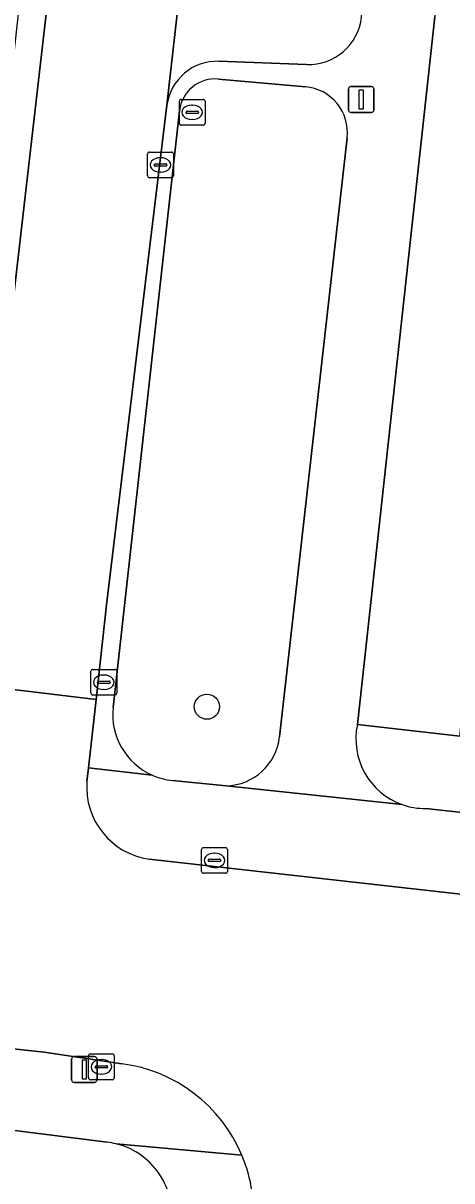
# Model space of a CAD drawing. Extents: x 161928 to 163071, y 386474 to 387428.
# Drawn here: x 162373.15 to 162389.79, y 386954.8 to 386999.76 of the extents above; entities that cross this region are included whole.
import ezdxf

# ---------------------------------------------------------------- set-up
doc = ezdxf.new("R2010")
doc.units = 0
for name, color, linetype in [('IMGEO_Boom', 7, 'Continuous'), ('IMGEO_Erf', 7, 'Continuous'), ('IMGEO_Groenvoorziening', 7, 'Continuous'), ('IMGEO_Kolk', 7, 'Continuous'), ('IMGEO_Lichtmast', 7, 'Continuous'), ('IMGEO_Parkeervlak_open', 7, 'Continuous'), ('IMGEO_Rijbaan_lokaal_open', 7, 'Continuous'), ('IMGEO_Rioolput', 7, 'Continuous'), ('IMGEO_Voetpad_open', 7, 'Continuous')]:
    doc.layers.add(name, color=color, linetype=linetype)

msp = doc.modelspace()

# ---------------------------------------------------------------- linework, layer by layer
at = {"layer": 'IMGEO_Boom'}
msp.add_circle((162380.28, 386973.215), 0.489, dxfattribs=at)
at = {"layer": 'IMGEO_Erf'}
msp.add_lwpolyline([(162393.654, 387041.418), (162389.126, 387000), (162386.122, 386972.521), (162390.094, 386972.077), (162390.762, 386978.236), (162391.41, 386984.201), (162392.057, 386990.166), (162392.704, 386996.131), (162393.124, 387000), (162393.351, 387002.096), (162393.999, 387008.062), (162394.646, 387014.027), (162395.293, 387019.992), (162395.941, 387025.957), (162396.588, 387031.922), (162397.257, 387038.086)], dxfattribs=at)
at = {"layer": 'IMGEO_Groenvoorziening'}
for points in [[(162384.111, 386997.288), (162380.726, 386997.59)], [(162379.213, 386996.353), (162376.636, 386973.186)], [(162383.1, 386972.048), (162385.725, 386995.312)], [(162407.522, 386970.144), (162401.675, 386970.793), (162398.682, 386971.118), (162390.094, 386972.077), (162386.122, 386972.521)], [(162378.938, 386970.349), (162381.029, 386970.143)], [(162388.783, 386969.261), (162409.895, 386966.926), (162410.21, 386969.844), (162407.522, 386970.144)], [(162376.411, 386956.299), (162370.042, 386957.109), (162369.353, 386951.278), (162375.782, 386950.69)]]:
    msp.add_lwpolyline(points, dxfattribs=at)
for centre, radius, start, end in [((162380.601, 386996.199), 1.397, 84.88, 173.6575), ((162383.953, 386995.512), 1.783, 353.5645, 84.9195), ((162379.204, 386972.917), 2.582, 174.02, 246.0036), ((162388.759, 386971.958), 2.697, 167.948, 250.6361), ((162380.978, 386972.277), 2.134, 271.3714, 353.8472), ((162379.214, 386972.96), 2.626, 246.1846, 263.9617), ((162388.755, 386971.926), 2.665, 250.4829, 270.5925), ((162376.109, 386953.615), 2.701, 76.2003, 83.5735), ((162376.088, 386953.493), 2.825, 345.9705, 76.3737)]:
    msp.add_arc(centre, radius, start, end, dxfattribs=at)
at = {"layer": 'IMGEO_Kolk'}
for p, q in [((162378.054, 386994.754), (162378.906, 386994.754)), ((162377.979, 386993.828), (162377.979, 386994.68)), ((162378.281, 386994.297), (162378.679, 386994.297)), ((162378.467, 386994.534), (162378.492, 386994.534)), ((162378.98, 386994.68), (162378.98, 386993.828)), ((162378.238, 386994.248), (162378.238, 386994.26)), ((162378.676, 386994.211), (162378.278, 386994.211)), ((162378.49, 386993.974), (162378.465, 386993.974)), ((162378.722, 386994.26), (162378.722, 386994.248)), ((162378.906, 386993.754), (162378.054, 386993.754)), ((162375.778, 386973.739), (162375.778, 386974.591)), ((162375.853, 386974.665), (162376.705, 386974.665)), ((162376.779, 386974.591), (162376.779, 386973.739)), ((162376.037, 386974.159), (162376.037, 386974.171)), ((162376.475, 386974.122), (162376.077, 386974.122)), ((162376.08, 386974.208), (162376.478, 386974.208)), ((162376.266, 386974.445), (162376.291, 386974.445)), ((162376.521, 386974.171), (162376.521, 386974.159)), ((162376.705, 386973.665), (162375.853, 386973.665)), ((162376.289, 386973.885), (162376.264, 386973.885)), ((162380.149, 386967.747), (162381.001, 386967.747)), ((162380.074, 386966.821), (162380.074, 386967.673)), ((162380.562, 386967.527), (162380.587, 386967.527)), ((162381.075, 386967.673), (162381.075, 386966.821)), ((162380.333, 386967.241), (162380.333, 386967.253)), ((162380.771, 386967.204), (162380.373, 386967.204)), ((162380.376, 386967.29), (162380.774, 386967.29)), ((162380.585, 386966.967), (162380.56, 386966.967)), ((162380.817, 386967.253), (162380.817, 386967.241)), ((162381.001, 386966.747), (162380.149, 386966.747)), ((162375.68, 386958.803), (162375.68, 386959.655)), ((162375.755, 386959.729), (162376.607, 386959.729)), ((162376.681, 386959.655), (162376.681, 386958.803)), ((162375.939, 386959.223), (162375.939, 386959.235)), ((162375.982, 386959.272), (162376.38, 386959.272)), ((162376.168, 386959.509), (162376.193, 386959.509)), ((162376.423, 386959.235), (162376.423, 386959.223)), ((162376.377, 386959.186), (162375.979, 386959.186)), ((162376.191, 386958.949), (162376.166, 386958.949)), ((162376.607, 386958.729), (162375.755, 386958.729))]:
    msp.add_line(p, q, dxfattribs=at)
for points in [[(162378.054, 386994.754), (162378.906, 386994.754)], [(162377.979, 386993.828), (162377.979, 386994.68)], [(162378.98, 386994.68), (162378.98, 386993.828)], [(162378.906, 386993.754), (162378.054, 386993.754)], [(162375.778, 386973.739), (162375.778, 386974.591)], [(162375.853, 386974.665), (162376.705, 386974.665)], [(162376.779, 386974.591), (162376.779, 386973.739)], [(162376.705, 386973.665), (162375.853, 386973.665)], [(162380.149, 386967.747), (162381.001, 386967.747)], [(162380.074, 386966.821), (162380.074, 386967.673)], [(162381.075, 386967.673), (162381.075, 386966.821)], [(162381.001, 386966.747), (162380.149, 386966.747)], [(162375.68, 386958.803), (162375.68, 386959.655)], [(162375.755, 386959.729), (162376.607, 386959.729)], [(162376.681, 386959.655), (162376.681, 386958.803)], [(162376.607, 386958.729), (162375.755, 386958.729)]]:
    msp.add_lwpolyline(points, dxfattribs=at)
for centre, radius, start, end in [((162378.056, 386994.678), 0.0765, 91.552, 178.448), ((162378.056, 386994.678), 0.0765, 91.552, 178.448), ((162378.904, 386994.678), 0.0765, 1.552, 88.448), ((162378.904, 386994.678), 0.0765, 1.552, 88.448), ((162378.278, 386994.257), 0.0403, 85.8775, 175.7526), ((162378.683, 386994.259), 0.0386, 1.7309, 96.639), ((162378.056, 386993.83), 0.0765, 181.552, 268.448), ((162378.056, 386993.83), 0.0765, 181.552, 268.448), ((162378.275, 386994.247), 0.0366, 178.938, 274.7102), ((162378.679, 386994.254), 0.043, 264.8664, 352.4533), ((162378.904, 386993.83), 0.0765, 271.552, 358.448), ((162378.904, 386993.83), 0.0765, 271.552, 358.448), ((162375.855, 386974.589), 0.0765, 91.552, 178.448), ((162375.855, 386974.589), 0.0765, 91.552, 178.448), ((162376.703, 386974.589), 0.0765, 1.552, 88.448), ((162376.703, 386974.589), 0.0765, 1.552, 88.448), ((162376.077, 386974.168), 0.0403, 85.8775, 175.7526), ((162376.074, 386974.158), 0.0366, 178.938, 274.7102), ((162376.478, 386974.165), 0.043, 264.8664, 352.4533), ((162376.482, 386974.17), 0.0386, 1.7309, 96.639), ((162375.855, 386973.741), 0.0765, 181.552, 268.448), ((162375.855, 386973.741), 0.0765, 181.552, 268.448), ((162376.703, 386973.741), 0.0765, 271.552, 358.448), ((162376.703, 386973.741), 0.0765, 271.552, 358.448), ((162380.151, 386967.671), 0.0765, 91.552, 178.448), ((162380.151, 386967.671), 0.0765, 91.552, 178.448), ((162380.999, 386967.671), 0.0765, 1.552, 88.448), ((162380.999, 386967.671), 0.0765, 1.552, 88.448), ((162380.373, 386967.25), 0.0403, 85.8775, 175.7526), ((162380.37, 386967.24), 0.0366, 178.938, 274.7102), ((162380.774, 386967.247), 0.043, 264.8664, 352.4533), ((162380.778, 386967.252), 0.0386, 1.7309, 96.639), ((162380.151, 386966.823), 0.0765, 181.552, 268.448), ((162380.151, 386966.823), 0.0765, 181.552, 268.448), ((162380.999, 386966.823), 0.0765, 271.552, 358.448), ((162380.999, 386966.823), 0.0765, 271.552, 358.448), ((162375.757, 386959.653), 0.0765, 91.552, 178.448), ((162375.757, 386959.653), 0.0765, 91.552, 178.448), ((162376.605, 386959.653), 0.0765, 1.552, 88.448), ((162376.605, 386959.653), 0.0765, 1.552, 88.448), ((162375.979, 386959.232), 0.0403, 85.8775, 175.7526), ((162375.976, 386959.222), 0.0366, 178.938, 274.7102), ((162376.38, 386959.229), 0.043, 264.8664, 352.4533), ((162376.384, 386959.234), 0.0386, 1.7309, 96.639), ((162375.757, 386958.805), 0.0765, 181.552, 268.448), ((162375.757, 386958.805), 0.0765, 181.552, 268.448), ((162376.605, 386958.805), 0.0765, 271.552, 358.448), ((162376.605, 386958.805), 0.0765, 271.552, 358.448)]:
    msp.add_arc(centre, radius, start, end, dxfattribs=at)
for centre, major_axis, ratio, start_param, end_param in [((162378.466, 386994.254), (-0.387, 0.002), 0.722429, 4.712389, 7.853982), ((162378.491, 386994.254), (-0.39, 0.002), 0.717154, 1.570796, 4.712389), ((162376.265, 386974.165), (-0.387, 0.002), 0.722429, 4.712389, 7.853982), ((162376.29, 386974.165), (-0.39, 0.002), 0.717154, 1.570796, 4.712389), ((162380.561, 386967.247), (-0.387, 0.002), 0.722429, 4.712389, 7.853982), ((162380.586, 386967.247), (-0.39, 0.002), 0.717154, 1.570796, 4.712389), ((162376.167, 386959.229), (-0.387, 0.002), 0.722429, 4.712389, 7.853982), ((162376.192, 386959.229), (-0.39, 0.002), 0.717154, 1.570796, 4.712389)]:
    msp.add_ellipse(centre, major_axis=major_axis, ratio=ratio, start_param=start_param, end_param=end_param, dxfattribs=at)
at = {"layer": 'IMGEO_Lichtmast'}
for p, q in [((162385.772, 386996.395), (162385.772, 386997.195)), ((162385.772, 386997.195), (162385.772, 386996.395)), ((162385.872, 386997.295), (162386.662, 386997.295)), ((162386.662, 386997.295), (162385.872, 386997.295)), ((162386.762, 386997.195), (162386.762, 386996.395)), ((162386.762, 386996.395), (162386.762, 386997.195)), ((162386.662, 386996.295), (162385.872, 386996.295)), ((162385.872, 386996.295), (162386.662, 386996.295)), ((162375.024, 386958.728), (162375.024, 386959.528)), ((162375.024, 386959.528), (162375.024, 386958.728)), ((162375.124, 386959.628), (162375.914, 386959.628)), ((162375.914, 386959.628), (162375.124, 386959.628)), ((162376.014, 386959.528), (162376.014, 386958.728)), ((162376.014, 386958.728), (162376.014, 386959.528)), ((162375.914, 386958.628), (162375.124, 386958.628)), ((162375.124, 386958.628), (162375.914, 386958.628))]:
    msp.add_line(p, q, dxfattribs=at)
for points in [[(162386.192, 386997.17), (162386.342, 386997.17), (162386.342, 386996.42), (162386.192, 386996.42), (162386.192, 386997.17)], [(162375.444, 386959.503), (162375.594, 386959.503), (162375.594, 386958.753), (162375.444, 386958.753), (162375.444, 386959.503)]]:
    msp.add_lwpolyline(points, dxfattribs=at)
for centre, start, end in [((162385.872, 386997.195), 90, 180), ((162385.872, 386997.195), 90, 180), ((162386.662, 386997.195), 0, 90), ((162386.662, 386997.195), 360, 90), ((162385.872, 386996.395), 180, 270), ((162385.872, 386996.395), 180, 270), ((162386.662, 386996.395), 270, 0), ((162386.662, 386996.395), 270, 0), ((162375.124, 386959.528), 90, 180), ((162375.124, 386959.528), 90, 180), ((162375.914, 386959.528), 0, 90), ((162375.914, 386959.528), 360, 90), ((162375.124, 386958.728), 180, 270), ((162375.124, 386958.728), 180, 270), ((162375.914, 386958.728), 270, 0), ((162375.914, 386958.728), 270, 0)]:
    msp.add_arc(centre, 0.1, start, end, dxfattribs=at)
at = {"layer": 'IMGEO_Parkeervlak_open'}
for points in [[(162386.281, 387000), (162387.804, 387013.59), (162389.638, 387030.143), (162382.527, 387030.958), (162379.106, 387000), (162378.727, 386996.574)], [(162380.743, 386998.278), (162384.15, 386998.156)]]:
    msp.add_lwpolyline(points, dxfattribs=at)
for centre, radius, start, end in [((162384.221, 387000.227), 2.073, 268.0392, 353.7015), ((162380.674, 386996.315), 1.964, 87.9914, 172.4201)]:
    msp.add_arc(centre, radius, start, end, dxfattribs=at)
at = {"layer": 'IMGEO_Rijbaan_lokaal_open'}
for points in [[(162378.678, 387041.833), (162374.021, 387000), (162371.186, 386975.48), (162371.02, 386974.085), (162375.974, 386973.494), (162376.384, 386977.172), (162378.727, 386996.574), (162379.106, 387000), (162382.527, 387030.958), (162383.804, 387042.513), (162380.226, 387042.899)], [(162375.619, 386970.31), (162375.678, 386970.841), (162375.974, 386973.494), (162371.02, 386974.085), (162370.675, 386971.181)], [(162367.512, 386968.436), (162365.074, 386968.71), (162364.207, 386960.846), (162373.963, 386959.795), (162376.975, 386959.351)], [(162399.005, 386964.936), (162378.037, 386967.289)]]:
    msp.add_lwpolyline(points, dxfattribs=at)
for centre, radius, start, end in [((162378.451, 386970.099), 2.84, 175.7374, 261.6099), ((162376.207, 386953.509), 5.892, 22.9109, 82.5079), ((162376.211, 386953.51), 5.888, 354.3427, 22.9158)]:
    msp.add_arc(centre, radius, start, end, dxfattribs=at)
at = {"layer": 'IMGEO_Rioolput'}
for p, q in [((162379.209, 386995.872), (162379.209, 386996.724)), ((162379.284, 386996.798), (162380.136, 386996.798)), ((162379.697, 386996.578), (162379.722, 386996.578)), ((162380.21, 386996.724), (162380.21, 386995.872)), ((162379.468, 386996.292), (162379.468, 386996.304)), ((162379.906, 386996.255), (162379.508, 386996.255)), ((162379.511, 386996.341), (162379.909, 386996.341)), ((162379.952, 386996.304), (162379.952, 386996.292)), ((162380.136, 386995.798), (162379.284, 386995.798)), ((162379.72, 386996.018), (162379.695, 386996.018))]:
    msp.add_line(p, q, dxfattribs=at)
for points in [[(162379.209, 386995.872), (162379.209, 386996.724)], [(162379.284, 386996.798), (162380.136, 386996.798)], [(162380.21, 386996.724), (162380.21, 386995.872)], [(162380.136, 386995.798), (162379.284, 386995.798)]]:
    msp.add_lwpolyline(points, dxfattribs=at)
for centre, radius, start, end in [((162379.286, 386996.722), 0.0765, 91.552, 178.448), ((162379.286, 386996.722), 0.0765, 91.552, 178.448), ((162380.134, 386996.722), 0.0765, 1.552, 88.448), ((162380.134, 386996.722), 0.0765, 1.552, 88.448), ((162379.508, 386996.301), 0.0403, 85.8775, 175.7526), ((162379.505, 386996.291), 0.0366, 178.938, 274.7102), ((162379.909, 386996.298), 0.043, 264.8664, 352.4533), ((162379.913, 386996.303), 0.0386, 1.7309, 96.639), ((162379.286, 386995.874), 0.0765, 181.552, 268.448), ((162379.286, 386995.874), 0.0765, 181.552, 268.448), ((162380.134, 386995.874), 0.0765, 271.552, 358.448), ((162380.134, 386995.874), 0.0765, 271.552, 358.448)]:
    msp.add_arc(centre, radius, start, end, dxfattribs=at)
for centre, major_axis, ratio, start_param, end_param in [((162379.696, 386996.298), (-0.387, 0.002), 0.722429, 4.712389, 7.853982), ((162379.721, 386996.298), (-0.39, 0.002), 0.717154, 1.570796, 4.712389)]:
    msp.add_ellipse(centre, major_axis=major_axis, ratio=ratio, start_param=start_param, end_param=end_param, dxfattribs=at)
at = {"layer": 'IMGEO_Voetpad_open'}
msp.add_lwpolyline([(162378.678, 387041.833), (162378.989, 387044.638), (162377.882, 387044.77), (162377.872, 387044.676), (162377.705, 387043.164), (162372.933, 387000), (162370.099, 386974.362), (162370.076, 386974.157), (162371.02, 386974.085), (162371.186, 386975.48), (162374.021, 387000)], close=True, dxfattribs=at)
for points in [[(162386.122, 386972.521), (162389.126, 387000)], [(162384.15, 386998.156), (162380.743, 386998.278)], [(162380.726, 386997.59), (162384.111, 386997.288)], [(162378.727, 386996.574), (162376.384, 386977.172), (162375.974, 386973.494), (162375.678, 386970.841), (162378.154, 386970.558)], [(162376.636, 386973.186), (162379.213, 386996.353)], [(162385.725, 386995.312), (162383.1, 386972.048)], [(162378.154, 386970.558), (162375.678, 386970.841), (162375.619, 386970.31)], [(162387.865, 386969.414), (162381.029, 386970.143), (162378.938, 386970.349)], [(162381.029, 386970.143), (162387.865, 386969.414)], [(162411.396, 386966.76), (162409.895, 386966.926), (162388.783, 386969.261)], [(162378.037, 386967.289), (162399.005, 386964.936), (162400.806, 386964.734), (162432.034, 386961.329), (162432.585, 386961.295), (162433.137, 386961.31), (162433.685, 386961.374), (162434.226, 386961.487), (162434.754, 386961.648), (162435.266, 386961.855), (162435.757, 386962.108), (162436.223, 386962.403), (162436.662, 386962.738), (162437.068, 386963.112), (162437.44, 386963.52), (162437.774, 386963.96), (162433.247, 386964.344), (162411.396, 386966.76)], [(162327.146, 386964.983), (162322.801, 386965.472), (162321.767, 386965.569), (162321.768, 386962.553), (162326.836, 386961.97), (162331.634, 386961.401), (162332.628, 386961.289), (162338.107, 386960.674), (162348.204, 386959.539), (162349.555, 386959.361), (162359.67, 386958.272), (162362.146, 386958.005), (162364.163, 386957.8), (162365.423, 386957.734), (162366.556, 386957.568), (162367.368, 386957.449), (162370.042, 386957.109), (162376.411, 386956.299)], [(162376.975, 386959.351), (162373.963, 386959.795), (162364.207, 386960.846), (162361.867, 386961.107), (162327.146, 386964.983)], [(162381.634, 386955.803), (162376.753, 386956.238)], [(162376.753, 386956.238), (162381.634, 386955.803)]]:
    msp.add_lwpolyline(points, dxfattribs=at)
for centre, radius, start, end in [((162384.221, 387000.227), 2.073, 268.0392, 353.7015), ((162380.674, 386996.315), 1.964, 87.9914, 172.4201), ((162380.601, 386996.199), 1.397, 84.88, 173.6575), ((162383.953, 386995.512), 1.783, 353.5645, 84.9195), ((162379.204, 386972.917), 2.582, 174.02, 246.0036), ((162388.759, 386971.958), 2.697, 167.948, 250.6361), ((162380.978, 386972.277), 2.134, 271.3714, 353.8472), ((162379.214, 386972.96), 2.626, 246.1846, 263.9617), ((162378.451, 386970.099), 2.84, 175.7374, 261.6099), ((162388.755, 386971.926), 2.665, 250.4829, 270.5925), ((162376.207, 386953.509), 5.892, 22.9109, 82.5079), ((162376.109, 386953.615), 2.701, 76.2003, 83.5735), ((162376.088, 386953.493), 2.825, 345.9705, 76.3737), ((162376.211, 386953.51), 5.888, 354.3427, 22.9158)]:
    msp.add_arc(centre, radius, start, end, dxfattribs=at)

doc.saveas('drawing.dxf')
